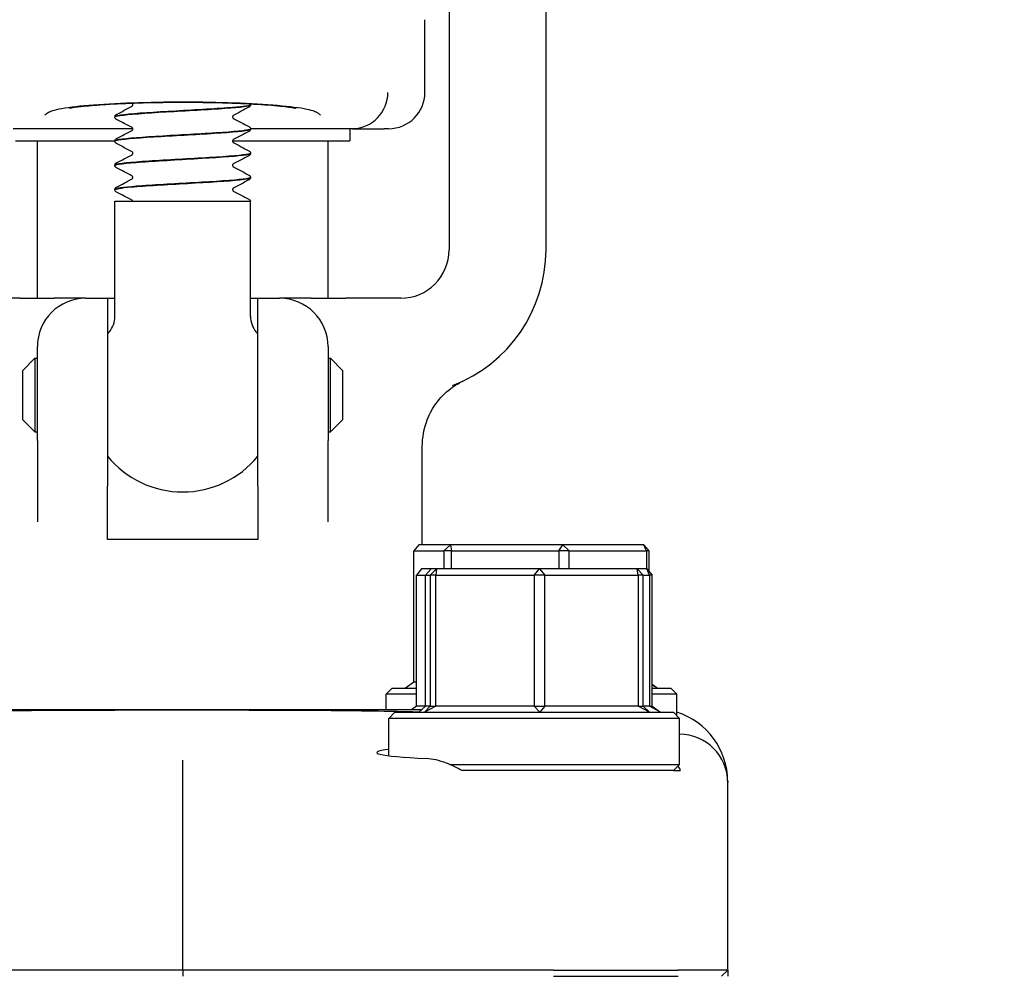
# Model space of a CAD drawing. Header units: inches. Extents: x 24 to 1128, y -74 to 748.
# Tile 423 of 557: x 935.6 to 938.14, y 276.49 to 278.96. Entities that reach past the tile are written whole.
import ezdxf

# ---------------------------------------------------------------- set-up
doc = ezdxf.new("R2010")
doc.units = ezdxf.units.IN
doc.header["$LTSCALE"] = 32
doc.header["$MEASUREMENT"] = 0
doc.layers.add('Visible (ANSI)', color=7, linetype='Continuous', lineweight=30)

msp = doc.modelspace()

# ---------------------------------------------------------------- linework, layer by layer
at = {"layer": 'Visible (ANSI)'}
for p, q in [((936.70854, 279.49266), (936.70854, 278.36766)), ((936.95854, 278.36766), (936.95854, 279.49266)), ((936.64604, 278.77391), (936.64604, 278.96141)), ((936.19604, 278.74158), (936.19604, 278.7422)), ((935.84604, 278.71029), (935.84604, 278.71092)), ((935.8923, 278.68016), (935.58391, 278.68016)), ((936.45816, 278.68016), (936.19599, 278.68016)), ((936.19604, 278.67901), (936.19604, 278.67963)), ((936.45229, 278.68016), (936.45229, 278.64891)), ((936.45816, 278.68016), (936.54087, 278.68016)), ((936.55229, 278.68016), (936.54087, 278.68016)), ((935.58979, 278.64891), (935.84609, 278.64891)), ((935.64604, 278.24266), (935.64604, 278.64891)), ((935.84604, 278.64773), (935.84604, 278.64835)), ((936.14978, 278.64891), (936.45229, 278.64891)), ((936.39604, 278.24266), (936.39604, 278.64891)), ((936.19604, 278.61645), (936.19604, 278.61707)), ((935.84604, 278.58517), (935.84604, 278.58579)), ((936.19604, 278.55389), (936.19604, 278.55451)), ((935.84604, 278.52261), (935.84604, 278.52323)), ((935.84604, 278.49266), (936.19604, 278.49266)), ((935.84604, 278.19576), (935.84604, 278.49266)), ((936.19604, 278.19576), (936.19604, 278.49266)), ((935.60045, 278.24266), (935.45854, 278.24266)), ((935.60045, 278.24266), (935.68939, 278.24266)), ((935.77104, 278.24266), (935.68939, 278.24266)), ((935.77104, 278.24266), (935.82729, 278.24266)), ((935.82729, 278.24266), (935.84604, 278.24266)), ((935.82729, 278.24266), (935.82729, 277.75774)), ((936.19604, 278.24266), (936.21479, 278.24266)), ((936.21479, 278.24266), (936.27104, 278.24266)), ((936.21479, 277.75774), (936.21479, 278.24266)), ((936.35269, 278.24266), (936.27104, 278.24266)), ((936.35269, 278.24266), (936.44162, 278.24266)), ((936.58354, 278.24266), (936.44162, 278.24266)), ((935.64604, 277.8752), (935.64604, 278.11766)), ((936.39604, 278.11766), (936.39604, 277.8752)), ((935.60854, 278.05641), (935.63979, 278.08766)), ((935.63979, 278.08766), (935.63979, 277.89766)), ((935.63979, 278.08766), (935.64604, 278.08766)), ((936.39604, 278.08766), (936.40229, 278.08766)), ((936.43354, 278.05641), (936.40229, 278.08766)), ((936.40229, 277.89766), (936.40229, 278.08766)), ((935.60854, 277.92891), (935.60854, 278.05641)), ((936.43354, 278.05641), (936.43354, 277.92891)), ((935.60854, 277.92891), (935.63979, 277.89766)), ((936.43354, 277.92891), (936.40229, 277.89766)), ((935.63979, 277.89766), (935.64604, 277.89766)), ((935.64604, 277.8752), (935.64604, 277.66555)), ((936.39604, 277.89766), (936.40229, 277.89766)), ((936.39604, 277.66555), (936.39604, 277.8752)), ((936.63854, 277.86012), (936.63854, 277.60641)), ((935.82729, 277.6196), (935.82729, 277.75774)), ((936.21479, 277.75774), (936.21479, 277.6196)), ((936.21479, 277.6196), (935.82729, 277.6196)), ((936.6308, 277.60641), (936.61755, 277.59079)), ((936.7119, 277.60641), (936.6308, 277.60641)), ((936.69507, 277.59079), (936.7119, 277.60641)), ((936.7119, 277.60641), (936.71444, 277.59079)), ((937.00213, 277.60641), (936.7119, 277.60641)), ((936.99188, 277.59079), (937.00213, 277.60641)), ((937.00213, 277.60641), (937.01793, 277.59079)), ((937.21127, 277.60641), (937.00213, 277.60641)), ((937.21784, 277.59079), (937.21127, 277.60641)), ((937.21127, 277.60641), (937.22452, 277.59079)), ((936.61755, 277.25204), (936.61755, 277.59079)), ((936.61755, 277.59079), (936.69507, 277.59079)), ((936.71444, 277.59079), (936.69507, 277.59079)), ((936.69507, 277.59079), (936.69507, 277.54391)), ((936.71444, 277.54391), (936.71444, 277.59079)), ((936.71444, 277.59079), (936.99188, 277.59079)), ((937.01793, 277.59079), (936.99188, 277.59079)), ((936.99188, 277.59079), (936.99188, 277.54391)), ((937.01793, 277.54391), (937.01793, 277.59079)), ((937.01793, 277.59079), (937.21784, 277.59079)), ((937.22452, 277.59079), (937.21784, 277.59079)), ((937.21784, 277.59079), (937.21784, 277.54391)), ((937.22452, 277.53725), (937.22452, 277.59079)), ((936.63753, 277.54391), (936.62434, 277.52829)), ((936.66254, 277.54391), (936.63753, 277.54391)), ((936.66254, 277.54391), (936.64722, 277.52829)), ((936.65974, 277.52829), (936.67564, 277.54391)), ((936.67564, 277.54391), (936.66254, 277.54391)), ((936.67564, 277.54391), (936.67429, 277.52829)), ((936.94132, 277.54391), (936.67564, 277.54391)), ((936.92825, 277.52829), (936.94132, 277.54391)), ((936.94132, 277.54391), (936.95528, 277.52829)), ((937.19389, 277.54391), (936.94132, 277.54391)), ((937.19672, 277.52829), (937.19389, 277.54391)), ((937.19389, 277.54391), (937.20921, 277.52829)), ((937.2189, 277.54391), (937.19389, 277.54391)), ((937.22557, 277.52829), (937.2189, 277.54391)), ((937.2189, 277.54391), (937.23209, 277.52829)), ((936.62434, 277.18954), (936.62434, 277.52829)), ((936.62434, 277.52829), (936.64722, 277.52829)), ((936.64722, 277.18954), (936.64722, 277.52829)), ((936.64722, 277.52829), (936.65974, 277.52829)), ((936.67429, 277.52829), (936.65974, 277.52829)), ((936.65974, 277.52829), (936.65974, 277.18954)), ((936.67429, 277.18954), (936.67429, 277.52829)), ((936.67429, 277.52829), (936.92825, 277.52829)), ((936.95528, 277.52829), (936.92825, 277.52829)), ((936.92825, 277.52829), (936.92825, 277.18954)), ((936.95528, 277.18954), (936.95528, 277.52829)), ((936.95528, 277.52829), (937.19672, 277.52829)), ((937.20921, 277.52829), (937.19672, 277.52829)), ((937.19672, 277.52829), (937.19672, 277.18954)), ((937.20921, 277.18954), (937.20921, 277.52829)), ((937.20921, 277.52829), (937.22557, 277.52829)), ((937.23209, 277.52829), (937.22557, 277.52829)), ((937.22557, 277.52829), (937.22557, 277.18954)), ((937.23209, 277.18954), (937.23209, 277.52829)), ((936.61755, 277.25204), (936.59584, 277.23641)), ((936.62434, 277.25204), (936.61755, 277.25204)), ((937.23209, 277.24659), (937.24624, 277.23641)), ((937.24624, 277.23641), (937.23209, 277.2442)), ((936.56166, 277.23641), (936.54604, 277.22079)), ((936.62434, 277.22079), (936.54604, 277.22079)), ((936.54604, 277.18016), (936.54604, 277.22079)), ((936.56166, 277.23641), (936.62434, 277.23641)), ((937.23209, 277.23641), (937.28041, 277.23641)), ((937.29604, 277.22079), (937.23209, 277.22079)), ((937.28041, 277.23641), (937.29604, 277.22079)), ((937.29604, 277.16547), (937.29604, 277.22079)), ((936.62434, 277.18954), (936.61124, 277.18016)), ((936.64722, 277.18954), (936.62434, 277.18954)), ((936.64722, 277.18954), (936.63053, 277.17391)), ((936.64521, 277.17391), (936.65974, 277.18954)), ((936.67429, 277.18954), (936.64521, 277.17391)), ((936.65974, 277.18954), (936.64722, 277.18954)), ((936.65974, 277.18954), (936.67429, 277.18954)), ((936.92825, 277.18954), (936.67429, 277.18954)), ((936.9429, 277.17391), (936.92825, 277.18954)), ((936.92825, 277.18954), (936.95528, 277.18954)), ((936.95528, 277.18954), (936.9429, 277.17391)), ((937.19672, 277.18954), (936.95528, 277.18954)), ((937.2259, 277.17391), (937.19672, 277.18954)), ((937.19672, 277.18954), (937.20921, 277.18954)), ((937.20921, 277.18954), (937.2259, 277.17391)), ((937.22557, 277.18954), (937.20921, 277.18954)), ((937.25393, 277.17391), (937.22557, 277.18954)), ((937.22557, 277.18954), (937.23209, 277.18954)), ((937.23209, 277.18954), (937.25393, 277.17391)), ((936.02094, 277.18016), (935.43084, 277.18016)), ((936.6372, 277.18016), (936.02094, 277.18016)), ((936.56884, 277.17391), (936.55322, 277.15829)), ((936.56884, 277.17391), (937.28759, 277.17391)), ((937.28759, 277.17391), (937.30322, 277.15829)), ((937.30322, 277.15829), (936.55322, 277.15829)), ((936.55322, 277.06193), (936.55322, 277.15829)), ((937.30322, 277.03954), (937.30322, 277.15829)), ((936.02104, 276.92529), (936.02104, 277.05023)), ((936.7095, 277.03954), (937.30322, 277.03954)), ((937.28759, 277.02391), (937.30322, 277.03954)), ((937.28759, 277.02391), (936.83992, 277.02391)), ((937.28759, 277.02391), (937.30499, 277.02391)), ((937.42729, 276.99606), (937.42729, 276.99336)), ((937.42729, 276.50829), (937.42729, 276.99336)), ((936.02104, 276.50829), (936.02104, 276.92529)), ((936.02104, 276.50829), (935.06438, 276.50829)), ((936.9777, 276.50829), (936.02104, 276.50829)), ((936.02104, 276.50829), (936.02104, 276.49266)), ((936.9777, 276.50829), (937.29994, 276.50829)), ((937.42729, 276.50829), (937.29994, 276.50829)), ((937.41153, 276.49266), (937.42729, 276.50829)), ((937.42729, 276.50829), (937.42729, 276.49266)), ((936.9777, 276.49266), (937.29994, 276.49266))]:
    msp.add_line(p, q, dxfattribs=at)
for centre, radius, start, end in [((947.02104, 284.61766), 19, 184.339024, 244.770171), ((947.02104, 284.61766), 18.75, 184.396991, 246.443536), ((936.55229, 278.77391), 0.09375, 270, 0), ((936.58354, 278.36766), 0.125, 270, 0), ((936.58354, 278.36766), 0.375, 290.89571, 0), ((935.77104, 278.11766), 0.125, 90, 180), ((936.27104, 278.11766), 0.125, 0, 90), ((935.78354, 278.19576), 0.0625, 319.4642, 0), ((936.25854, 278.19576), 0.0625, 180, 220.5358), ((936.02104, 277.99266), 0.25, 139.4642, 140.80503), ((936.02104, 277.99266), 0.25, 39.19497, 40.5358), ((936.02104, 277.99266), 0.25, 219.19497, 320.80503)]:
    msp.add_arc(centre, radius, start, end, dxfattribs=at)
for centre, major_axis, ratio, start_param, end_param in [((936.45903, 278.77391), (0.01834, 0.09202), 0.976791, 3.3518573, 4.9046798), ((936.23234, 278.77391), (0.24503, -0.08795), 0.1325254, 5.9294735, 5.9474474), ((937.23813, 276.99499), (-0.18003, -0.0586), 0.9903423, 2.829736, 4.0894164), ((937.30119, 276.99249), (0.1175, 0.04626), 0.9899206, 5.9115734, 7.4662658), ((936.92822, 277.07012), (0.40625, 0), 0.0524078, 2.7468015, 3.9572242)]:
    msp.add_ellipse(centre, major_axis=major_axis, ratio=ratio, start_param=start_param, end_param=end_param, dxfattribs=at)
for points, knots in [([(937.64101, 280.59617), (937.6646, 280.55977), (937.68845, 280.52361), (937.71254, 280.4877), (937.76843, 280.40439), (937.8259, 280.32201), (937.88488, 280.24064), (937.89443, 280.22746), (937.90402, 280.21431), (937.91366, 280.20118), (937.97421, 280.11865), (938.03632, 280.03716), (938.09988, 279.9568), (938.11024, 279.94371), (938.12063, 279.93065), (938.13106, 279.91762), (938.2425, 279.7784), (938.35829, 279.64263), (938.47789, 279.51063), (938.5074, 279.47806), (938.53714, 279.44572), (938.56711, 279.4136), (938.57911, 279.40075), (938.59114, 279.38793), (938.60321, 279.37515), (938.67379, 279.3004), (938.74557, 279.22694), (938.81843, 279.15483), (938.83106, 279.14233), (938.84372, 279.12987), (938.85642, 279.11744), (938.9476, 279.02823), (939.04042, 278.94112), (939.13464, 278.85617), (939.18152, 278.81391), (939.22886, 278.77208), (939.27666, 278.73068), (939.30236, 278.70842), (939.32819, 278.68628), (939.35415, 278.66428), (939.36729, 278.65314), (939.38045, 278.64204), (939.39365, 278.63097), (939.47389, 278.56369), (939.55524, 278.49768), (939.63763, 278.43297), (939.65098, 278.42249), (939.66435, 278.41205), (939.67775, 278.40164), (939.85847, 278.2612), (940.04407, 278.12703), (940.23353, 277.99936), (940.2472, 277.99015), (940.26089, 277.98098), (940.2746, 277.97183), (940.36394, 277.91225), (940.45412, 277.85411), (940.54504, 277.79743), (940.55868, 277.78892), (940.57234, 277.78045), (940.58601, 277.77201), (940.68246, 277.71249), (940.77971, 277.6546), (940.87762, 277.59837), (940.97392, 277.54306), (941.07118, 277.48917), (941.1693, 277.43673), (941.18237, 277.42974), (941.19546, 277.42278), (941.20857, 277.41584), (941.28142, 277.37728), (941.35475, 277.33951), (941.4285, 277.30254), (941.44569, 277.29392), (941.46291, 277.28535), (941.48015, 277.27682), (941.49293, 277.27049), (941.50573, 277.26419), (941.51853, 277.25792), (941.71628, 277.161), (941.91698, 277.06983), (942.11984, 276.98452), (942.13188, 276.97945), (942.14393, 276.97441), (942.15599, 276.96939), (942.25285, 276.92903), (942.3502, 276.89001), (942.44794, 276.85233), (942.45941, 276.84791), (942.47088, 276.84351), (942.48235, 276.83912), (942.59699, 276.79533), (942.71218, 276.75337), (942.8278, 276.71323), (942.92433, 276.67972), (943.02133, 276.64742), (943.11877, 276.61633), (943.12858, 276.6132), (943.1384, 276.61008), (943.14823, 276.60698), (943.19891, 276.59095), (943.2497, 276.57525), (943.3006, 276.55988), (943.35386, 276.54379), (943.40725, 276.52806), (943.46075, 276.51269), (943.46973, 276.51011), (943.47871, 276.50754), (943.4877, 276.50498), (943.70875, 276.44202), (943.93167, 276.38519), (944.15591, 276.3345), (944.16331, 276.33282), (944.17071, 276.33116), (944.17811, 276.3295), (944.28789, 276.30489), (944.39799, 276.28174), (944.50834, 276.26006), (944.51496, 276.25876), (944.52159, 276.25746), (944.52822, 276.25617), (944.65177, 276.2321), (944.77563, 276.20987), (944.8997, 276.18947), (945.00091, 276.17283), (945.10232, 276.15739), (945.20391, 276.14316), (945.20895, 276.14246), (945.21399, 276.14175), (945.21903, 276.14105), (945.32788, 276.12594), (945.43692, 276.11221), (945.54612, 276.09986), (945.55031, 276.09938), (945.5545, 276.09891), (945.55869, 276.09844), (945.78346, 276.07324), (946.00888, 276.0539), (946.23452, 276.04039), (946.23683, 276.04025), (946.23913, 276.04011), (946.24144, 276.03998), (946.35424, 276.03328), (946.4671, 276.02804), (946.58005, 276.02426), (946.58133, 276.02421), (946.5826, 276.02417), (946.58388, 276.02413), (946.732, 276.01921), (946.88023, 276.01679), (947.02846, 276.01688), (947.10893, 276.01692), (947.18942, 276.0177), (947.26989, 276.01922), (947.27061, 276.01924), (947.27133, 276.01925), (947.27205, 276.01926), (947.38564, 276.02143), (947.4992, 276.02506), (947.61271, 276.03017), (947.61443, 276.03025), (947.61614, 276.03033), (947.61785, 276.0304), (947.84442, 276.04069), (948.07074, 276.05683), (948.29646, 276.07885), (948.3001, 276.0792), (948.30373, 276.07956), (948.30737, 276.07992), (948.41735, 276.09074), (948.52718, 276.10296), (948.63682, 276.11657), (948.64135, 276.11713), (948.64588, 276.11769), (948.65041, 276.11826), (948.81932, 276.13941), (948.98778, 276.16388), (949.15564, 276.19166), (949.2079, 276.20031), (949.26011, 276.20928), (949.31228, 276.21858), (949.31852, 276.21969), (949.32476, 276.22081), (949.331, 276.22193), (949.43643, 276.24088), (949.54166, 276.26116), (949.64665, 276.28277), (949.65373, 276.28423), (949.66081, 276.2857), (949.66789, 276.28717), (949.88226, 276.33168), (950.09562, 276.38176), (950.30762, 276.43744), (950.31626, 276.43971), (950.32491, 276.442), (950.33355, 276.44429), (950.43391, 276.47088), (950.53395, 276.49873), (950.6336, 276.52784), (950.64296, 276.53057), (950.65232, 276.53331), (950.66167, 276.53607), (950.68815, 276.54387), (950.71461, 276.55176), (950.74104, 276.55974), (950.90419, 276.60901), (951.06626, 276.66165), (951.227, 276.71766), (951.24283, 276.72317), (951.25866, 276.72872), (951.27447, 276.73431), (951.28526, 276.73812), (951.29605, 276.74194), (951.30684, 276.74579), (951.40124, 276.77943), (951.49533, 276.81428), (951.58903, 276.85036), (951.60044, 276.85475), (951.61184, 276.85916), (951.62323, 276.86359), (951.81921, 276.93974), (952.01345, 277.02124), (952.20536, 277.10805), (952.21759, 277.11358), (952.22981, 277.11913), (952.24203, 277.12471), (952.33059, 277.16514), (952.41864, 277.20671), (952.50612, 277.2494), (952.51869, 277.25553), (952.53124, 277.26168), (952.54378, 277.26786), (952.56709, 277.27934), (952.59036, 277.2909), (952.61358, 277.30254), (952.77908, 277.3855), (952.94244, 277.47251), (953.10328, 277.56349), (953.11662, 277.57105), (953.12995, 277.57862), (953.14327, 277.58623), (953.15373, 277.59221), (953.16418, 277.5982), (953.17462, 277.60421), (953.2497, 277.64744), (953.32441, 277.69166), (953.39868, 277.73685), (953.4124, 277.74519), (953.4261, 277.75357), (953.43978, 277.76198), (953.61957, 277.8725), (953.79664, 277.98872), (953.97007, 278.11044), (953.98377, 278.12006), (953.99746, 278.12971), (954.01112, 278.1394), (954.0898, 278.1952), (954.16771, 278.25214), (954.24477, 278.31017), (954.25828, 278.32035), (954.27176, 278.33056), (954.28522, 278.3408), (954.4495, 278.46584), (954.60982, 278.59592), (954.76542, 278.73069), (954.7667, 278.7318), (954.76799, 278.73291), (954.76927, 278.73402), (954.78237, 278.74538), (954.79543, 278.75677), (954.80847, 278.76819), (954.84446, 278.79975), (954.88019, 278.83155), (954.91566, 278.8636), (954.94999, 278.89462), (954.98413, 278.92593), (955.01808, 278.95753), (955.03105, 278.9696), (955.04399, 278.98171), (955.05689, 278.99387), (955.20517, 279.13347), (955.34957, 279.27857), (955.48919, 279.42888), (955.50133, 279.44195), (955.51344, 279.45507), (955.52552, 279.46822), (955.53816, 279.482), (955.55077, 279.49582), (955.56333, 279.50968), (955.61301, 279.5645), (955.66206, 279.61999), (955.71042, 279.67613), (955.72198, 279.68955), (955.73351, 279.70301), (955.74499, 279.71651), (955.88147, 279.87687), (956.0125, 280.0426), (956.13686, 280.21271), (956.14666, 280.22611), (956.15641, 280.23953), (956.16612, 280.25298), (956.22411, 280.33329), (956.28056, 280.41448), (956.3354, 280.49645), (956.33654, 280.49815), (956.33767, 280.49984), (956.3388, 280.50154), (956.34771, 280.51487), (956.35657, 280.52823), (956.3654, 280.54162), (956.48499, 280.72295), (956.59805, 280.91013), (956.70342, 281.10232), (956.7103, 281.11485), (956.71714, 281.12741), (956.72395, 281.14), (956.77277, 281.2302), (956.81989, 281.32149), (956.86522, 281.41377), (956.87097, 281.42547), (956.87669, 281.4372), (956.88238, 281.44894), (956.97817, 281.64647), (957.06569, 281.84845), (957.14411, 282.05384), (957.14795, 282.06389), (957.15176, 282.07395), (957.15556, 282.08401), (957.19253, 282.18212), (957.22744, 282.28099), (957.2602, 282.3805), (957.26334, 282.39005), (957.26646, 282.3996), (957.26957, 282.40915), (957.27516, 282.42638), (957.2807, 282.44364), (957.28616, 282.46091), (957.29946, 282.5029), (957.31239, 282.54506), (957.32495, 282.58739), (957.37025, 282.73999), (957.4108, 282.89494), (957.44606, 283.05074), (957.44765, 283.05775), (957.44922, 283.06476), (957.45079, 283.07177), (957.45884, 283.10784), (957.46661, 283.14398), (957.4741, 283.18016)], [0.03350674, 0.03350674, 0.03350674, 0.03350674, 0.03564292, 0.03564292, 0.03564292, 0.04059787, 0.04059787, 0.04059787, 0.04140037, 0.04140037, 0.04140037, 0.04644658, 0.04644658, 0.04644658, 0.04726876, 0.04726876, 0.04726876, 0.05605107, 0.05605107, 0.05605107, 0.05821828, 0.05821828, 0.05821828, 0.059086, 0.059086, 0.059086, 0.06416058, 0.06416058, 0.06416058, 0.06504037, 0.06504037, 0.06504037, 0.07135886, 0.07135886, 0.07135886, 0.07450229, 0.07450229, 0.07450229, 0.07619289, 0.07619289, 0.07619289, 0.07704876, 0.07704876, 0.07704876, 0.08225092, 0.08225092, 0.08225092, 0.08309349, 0.08309349, 0.08309349, 0.09445857, 0.09445857, 0.09445857, 0.09527839, 0.09527839, 0.09527839, 0.10062194, 0.10062194, 0.10062194, 0.10142379, 0.10142379, 0.10142379, 0.10707894, 0.10707894, 0.10707894, 0.11264089, 0.11264089, 0.11264089, 0.11338189, 0.11338189, 0.11338189, 0.11750204, 0.11750204, 0.11750204, 0.1184626, 0.1184626, 0.1184626, 0.11917474, 0.11917474, 0.11917474, 0.13017128, 0.13017128, 0.13017128, 0.13082405, 0.13082405, 0.13082405, 0.1360682, 0.1360682, 0.1360682, 0.13668335, 0.13668335, 0.13668335, 0.14282815, 0.14282815, 0.14282815, 0.1479581, 0.1479581, 0.1479581, 0.14847491, 0.14847491, 0.14847491, 0.15114079, 0.15114079, 0.15114079, 0.1539306, 0.1539306, 0.1539306, 0.15439904, 0.15439904, 0.15439904, 0.16591892, 0.16591892, 0.16591892, 0.16629894, 0.16629894, 0.16629894, 0.1719367, 0.1719367, 0.1719367, 0.17227513, 0.17227513, 0.17227513, 0.17858569, 0.17858569, 0.17858569, 0.1837328, 0.1837328, 0.1837328, 0.18398819, 0.18398819, 0.18398819, 0.18950205, 0.18950205, 0.18950205, 0.18971353, 0.18971353, 0.18971353, 0.20106252, 0.20106252, 0.20106252, 0.20117839, 0.20117839, 0.20117839, 0.20685176, 0.20685176, 0.20685176, 0.20691593, 0.20691593, 0.20691593, 0.21435612, 0.21435612, 0.21435612, 0.21839559, 0.21839559, 0.21839559, 0.21843173, 0.21843173, 0.21843173, 0.22413326, 0.22413326, 0.22413326, 0.22421939, 0.22421939, 0.22421939, 0.23560043, 0.23560043, 0.23560043, 0.23578385, 0.23578385, 0.23578385, 0.2413296, 0.2413296, 0.2413296, 0.2415588, 0.2415588, 0.2415588, 0.25010325, 0.25010325, 0.25010325, 0.25276307, 0.25276307, 0.25276307, 0.25308125, 0.25308125, 0.25308125, 0.25845735, 0.25845735, 0.25845735, 0.25881993, 0.25881993, 0.25881993, 0.26980072, 0.26980072, 0.26980072, 0.27024854, 0.27024854, 0.27024854, 0.2754498, 0.2754498, 0.2754498, 0.27593824, 0.27593824, 0.27593824, 0.27732147, 0.27732147, 0.27732147, 0.2858608, 0.2858608, 0.2858608, 0.28670189, 0.28670189, 0.28670189, 0.28727583, 0.28727583, 0.28727583, 0.29230046, 0.29230046, 0.29230046, 0.29291216, 0.29291216, 0.29291216, 0.30343197, 0.30343197, 0.30343197, 0.30410255, 0.30410255, 0.30410255, 0.30896479, 0.30896479, 0.30896479, 0.3096632, 0.3096632, 0.3096632, 0.31096103, 0.31096103, 0.31096103, 0.32020949, 0.32020949, 0.32020949, 0.32097697, 0.32097697, 0.32097697, 0.32158019, 0.32158019, 0.32158019, 0.32591781, 0.32591781, 0.32591781, 0.32671868, 0.32671868, 0.32671868, 0.337242, 0.337242, 0.337242, 0.33807359, 0.33807359, 0.33807359, 0.34286378, 0.34286378, 0.34286378, 0.34370347, 0.34370347, 0.34370347, 0.35395551, 0.35395551, 0.35395551, 0.35403999, 0.35403999, 0.35403999, 0.35490357, 0.35490357, 0.35490357, 0.35728849, 0.35728849, 0.35728849, 0.35959697, 0.35959697, 0.35959697, 0.36047869, 0.36047869, 0.36047869, 0.37060705, 0.37060705, 0.37060705, 0.37148821, 0.37148821, 0.37148821, 0.372411, 0.372411, 0.372411, 0.37606035, 0.37606035, 0.37606035, 0.37693288, 0.37693288, 0.37693288, 0.38730039, 0.38730039, 0.38730039, 0.38811707, 0.38811707, 0.38811707, 0.39299388, 0.39299388, 0.39299388, 0.39309479, 0.39309479, 0.39309479, 0.39388719, 0.39388719, 0.39388719, 0.40461669, 0.40461669, 0.40461669, 0.4053167, 0.4053167, 0.4053167, 0.4103358, 0.4103358, 0.4103358, 0.41097263, 0.41097263, 0.41097263, 0.42168823, 0.42168823, 0.42168823, 0.42221248, 0.42221248, 0.42221248, 0.42732275, 0.42732275, 0.42732275, 0.42781281, 0.42781281, 0.42781281, 0.42869678, 0.42869678, 0.42869678, 0.43084585, 0.43084585, 0.43084585, 0.43859374, 0.43859374, 0.43859374, 0.43894214, 0.43894214, 0.43894214, 0.44073514, 0.44073514, 0.44073514, 0.44073514]), ([(936.36121, 278.72443), (936.35197, 278.72829), (936.3342, 278.73194), (936.28361, 278.73846), (936.25127, 278.74125), (936.17614, 278.74561), (936.13406, 278.74712), (936.04562, 278.74867), (936.0001, 278.7487), (935.91153, 278.74722), (935.86933, 278.74575), (935.79376, 278.74147), (935.76112, 278.73872), (935.70895, 278.73216), (935.69039, 278.7284), (935.68087, 278.72443)], [0, 0, 0, 0, 0.344205, 0.344205, 0.6883035, 0.6883035, 1.0322227, 1.0322227, 1.3758839, 1.3758839, 1.7193458, 1.7193458, 2.0628667, 2.0628667, 2.4173808, 2.4173808, 2.4173808, 2.4173808]), ([(935.72861, 278.73306), (935.72861, 278.73306), (935.72876, 278.7331), (935.73015, 278.73339), (935.73332, 278.73401), (935.74462, 278.73576), (935.75444, 278.73703), (935.78204, 278.73989), (935.80127, 278.74147), (935.84838, 278.74443), (935.87694, 278.74574), (935.9391, 278.74765), (935.97361, 278.74823), (936.04287, 278.74846), (936.07791, 278.74811), (936.14462, 278.74652), (936.17584, 278.7453), (936.23087, 278.74223), (936.25456, 278.74041), (936.28969, 278.73686), (936.30261, 278.73505), (936.31128, 278.73352), (936.31272, 278.73323), (936.31339, 278.73308), (936.31346, 278.73306), (936.31347, 278.73306)], [-3.9197905, -3.9197905, -3.9197905, -3.9197905, -3.8923457, -3.8923457, -3.779618, -3.779618, -3.6122028, -3.6122028, -3.3893232, -3.3893232, -3.1324583, -3.1324583, -2.8590136, -2.8590136, -2.5819763, -2.5819763, -2.308624, -2.308624, -2.0477624, -2.0477624, -1.8214592, -1.8214592, -1.7487926, -1.7487926, -1.7289388, -1.7289388, -1.7289388, -1.7289388]), ([(935.84636, 278.71027), (935.84624, 278.7116), (935.8507, 278.71294), (935.85983, 278.71427), (935.88081, 278.71734), (935.92601, 278.72041), (935.97831, 278.72348), (936.03059, 278.72655), (936.08875, 278.72961), (936.13076, 278.73268), (936.17134, 278.73565), (936.19594, 278.73861), (936.19603, 278.74158)], [-84.8257107, -84.8257107, -84.8257107, -84.8257107, -84.4233738, -84.4233738, -84.4233738, -83.4988671, -83.4988671, -83.4988671, -82.5745653, -82.5745653, -82.5745653, -81.681409, -81.681409, -81.681409, -81.681409]), ([(936.19591, 278.74222), (936.19576, 278.73974), (936.17928, 278.73727), (936.14976, 278.73479), (936.11304, 278.7317), (936.057, 278.72862), (936.00308, 278.72553), (935.94922, 278.72245), (935.89874, 278.71937), (935.87091, 278.71629), (935.85473, 278.7145), (935.84643, 278.71271), (935.84635, 278.71092)], [75.3955147, 75.3955147, 75.3955147, 75.3955147, 76.1425075, 76.1425075, 76.1425075, 77.0718173, 77.0718173, 77.0718173, 78.0001054, 78.0001054, 78.0001054, 78.5398163, 78.5398163, 78.5398163, 78.5398163]), ([(935.89237, 278.74189), (935.89237, 278.74309), (935.89187, 278.74421), (935.89108, 278.74529), (935.89079, 278.7455), (935.89059, 278.74566), (935.89055, 278.74567), (935.89055, 278.74567)], [0, 0, 0, 0, 0.02017106, 0.02017106, 0.036592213, 0.036592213, 0.045399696, 0.045399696, 0.045399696, 0.045399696]), ([(935.89056, 278.7381), (935.89059, 278.73812), (935.89077, 278.73822), (935.89132, 278.7388), (935.89163, 278.73918), (935.89217, 278.74032), (935.89237, 278.7411), (935.89237, 278.74189)], [0.006616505, 0.006616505, 0.006616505, 0.006616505, 0.024017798, 0.024017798, 0.03673453, 0.03673453, 0.049915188, 0.049915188, 0.049915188, 0.049915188]), ([(936.19604, 278.74155), (936.19598, 278.74027), (936.1955, 278.73907), (936.1944, 278.73741), (936.1938, 278.73687), (936.19276, 278.73607), (936.19229, 278.73578), (936.19183, 278.73554)], [0, 0, 0, 0, 0.017960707, 0.017960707, 0.035135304, 0.035135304, 0.051182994, 0.051182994, 0.051182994, 0.051182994]), ([(935.68087, 278.72443), (935.68037, 278.72422), (935.67988, 278.72401), (935.67733, 278.72289), (935.67547, 278.72196), (935.67103, 278.71947), (935.66881, 278.71789), (935.6666, 278.71587), (935.66613, 278.7154), (935.66566, 278.71488), (935.66561, 278.71483), (935.66556, 278.71477)], [0.05166308, 0.05166308, 0.05166308, 0.05166308, 0.07036558, 0.07036558, 0.15060424, 0.15060424, 0.28322209, 0.28322209, 0.32342002, 0.32342002, 0.3282584, 0.3282584, 0.3282584, 0.3282584]), ([(935.84604, 278.71094), (935.8461, 278.71222), (935.84658, 278.71342), (935.84768, 278.71508), (935.84827, 278.71562), (935.84931, 278.71643), (935.84979, 278.71671), (935.85025, 278.71695)], [0, 0, 0, 0, 0.017960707, 0.017960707, 0.035135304, 0.035135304, 0.051182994, 0.051182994, 0.051182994, 0.051182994]), ([(936.1515, 278.71438), (936.15144, 278.71434), (936.15126, 278.71423), (936.15075, 278.71369), (936.15044, 278.71331), (936.14991, 278.71217), (936.1497, 278.71139), (936.1497, 278.71061)], [0.008751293, 0.008751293, 0.008751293, 0.008751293, 0.024017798, 0.024017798, 0.03673453, 0.03673453, 0.049915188, 0.049915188, 0.049915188, 0.049915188]), ([(936.37652, 278.71477), (936.37647, 278.71483), (936.37642, 278.71488), (936.37596, 278.71539), (936.3755, 278.71585), (936.37329, 278.71787), (936.37106, 278.71947), (936.3666, 278.72197), (936.36474, 278.72289), (936.3622, 278.72401), (936.36171, 278.72422), (936.36121, 278.72443)], [-0.00483264, -0.00483264, -0.00483264, -0.00483264, 0, 0, 0.03929975, 0.03929975, 0.17286172, 0.17286172, 0.25278744, 0.25278744, 0.27153158, 0.27153158, 0.27153158, 0.27153158]), ([(935.85025, 278.70426), (935.84953, 278.70464), (935.84877, 278.70509), (935.84753, 278.70638), (935.84709, 278.70694), (935.84636, 278.70839), (935.84608, 278.70932), (935.84604, 278.71027)], [0, 0, 0, 0, 0.024898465, 0.024898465, 0.037820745, 0.037820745, 0.051208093, 0.051208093, 0.051208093, 0.051208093]), ([(936.1497, 278.71061), (936.1497, 278.7094), (936.1502, 278.70828), (936.151, 278.7072), (936.15128, 278.70699), (936.15149, 278.70684), (936.15152, 278.70682), (936.15152, 278.70682)], [0, 0, 0, 0, 0.02017106, 0.02017106, 0.036592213, 0.036592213, 0.045399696, 0.045399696, 0.045399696, 0.045399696]), ([(935.8462, 278.64771), (935.84609, 278.6484), (935.84724, 278.64909), (935.84971, 278.64978), (935.86073, 278.65285), (935.8977, 278.65592), (935.94658, 278.659), (935.99546, 278.66207), (936.05509, 278.66514), (936.10283, 278.66822), (936.15056, 278.67129), (936.18529, 278.67436), (936.19383, 278.67743), (936.1953, 278.67796), (936.19599, 278.67849), (936.19593, 278.67901)], [-91.108896, -91.108896, -91.108896, -91.108896, -90.9008742, -90.9008742, -90.9008742, -89.9748609, -89.9748609, -89.9748609, -89.0490707, -89.0490707, -89.0490707, -88.1235008, -88.1235008, -88.1235008, -87.9645943, -87.9645943, -87.9645943, -87.9645943]), ([(936.19603, 278.67966), (936.19604, 278.67958), (936.19603, 278.67949), (936.19599, 278.67941), (936.19478, 278.67634), (936.16708, 278.67328), (936.12336, 278.67021), (936.07968, 278.66715), (936.02103, 278.66408), (935.96956, 278.66102), (935.91814, 278.65796), (935.87509, 278.6549), (935.85664, 278.65184), (935.84965, 278.65068), (935.84625, 278.64951), (935.84632, 278.64835)], [81.6787, 81.6787, 81.6787, 81.6787, 81.7038978, 81.7038978, 81.7038978, 82.6277161, 82.6277161, 82.6277161, 83.5507651, 83.5507651, 83.5507651, 84.4730857, 84.4730857, 84.4730857, 84.8230016, 84.8230016, 84.8230016, 84.8230016]), ([(935.89237, 278.67932), (935.89237, 278.68053), (935.89187, 278.68165), (935.89108, 278.68273), (935.89079, 278.68294), (935.89059, 278.68309), (935.89055, 278.68311), (935.89055, 278.68311)], [0, 0, 0, 0, 0.02017106, 0.02017106, 0.036592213, 0.036592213, 0.045399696, 0.045399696, 0.045399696, 0.045399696]), ([(935.89056, 278.67554), (935.89059, 278.67556), (935.89077, 278.67566), (935.89132, 278.67624), (935.89163, 278.67662), (935.89217, 278.67776), (935.89237, 278.67854), (935.89237, 278.67932)], [0.006616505, 0.006616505, 0.006616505, 0.006616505, 0.024017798, 0.024017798, 0.03673453, 0.03673453, 0.049915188, 0.049915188, 0.049915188, 0.049915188]), ([(936.19183, 278.68567), (936.19254, 278.68529), (936.1933, 278.68484), (936.19455, 278.68355), (936.19499, 278.68299), (936.19572, 278.68153), (936.19599, 278.68061), (936.19604, 278.67966)], [0, 0, 0, 0, 0.024898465, 0.024898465, 0.037820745, 0.037820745, 0.051208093, 0.051208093, 0.051208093, 0.051208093]), ([(936.19604, 278.67899), (936.19598, 278.67771), (936.1955, 278.67651), (936.1944, 278.67485), (936.1938, 278.67431), (936.19276, 278.6735), (936.19229, 278.67322), (936.19183, 278.67298)], [0, 0, 0, 0, 0.017960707, 0.017960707, 0.035135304, 0.035135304, 0.051182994, 0.051182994, 0.051182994, 0.051182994]), ([(935.84604, 278.64838), (935.8461, 278.64966), (935.84658, 278.65086), (935.84768, 278.65252), (935.84827, 278.65306), (935.84931, 278.65386), (935.84979, 278.65414), (935.85025, 278.65439)], [0, 0, 0, 0, 0.017960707, 0.017960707, 0.035135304, 0.035135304, 0.051182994, 0.051182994, 0.051182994, 0.051182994]), ([(935.85025, 278.6417), (935.84953, 278.64207), (935.84877, 278.64253), (935.84753, 278.64381), (935.84709, 278.64438), (935.84636, 278.64583), (935.84608, 278.64675), (935.84604, 278.64771)], [0, 0, 0, 0, 0.024898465, 0.024898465, 0.037820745, 0.037820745, 0.051208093, 0.051208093, 0.051208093, 0.051208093]), ([(936.1515, 278.65182), (936.15144, 278.65178), (936.15126, 278.65167), (936.15075, 278.65113), (936.15044, 278.65075), (936.14991, 278.64961), (936.1497, 278.64883), (936.1497, 278.64804)], [0.008751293, 0.008751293, 0.008751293, 0.008751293, 0.024017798, 0.024017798, 0.03673453, 0.03673453, 0.049915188, 0.049915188, 0.049915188, 0.049915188]), ([(936.1497, 278.64804), (936.1497, 278.64684), (936.1502, 278.64572), (936.151, 278.64464), (936.15128, 278.64442), (936.15149, 278.64427), (936.15152, 278.64426), (936.15152, 278.64426)], [0, 0, 0, 0, 0.02017106, 0.02017106, 0.036592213, 0.036592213, 0.045399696, 0.045399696, 0.045399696, 0.045399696]), ([(935.84604, 278.58514), (935.84604, 278.58515), (935.84604, 278.58516), (935.84604, 278.58517), (935.84603, 278.58825), (935.87278, 278.59133), (935.91608, 278.59441), (935.95937, 278.59748), (936.01818, 278.60056), (936.07011, 278.60364), (936.12202, 278.60672), (936.16583, 278.60979), (936.18486, 278.61287), (936.19223, 278.61407), (936.19581, 278.61526), (936.19574, 278.61645)], [-97.3920813, -97.3920813, -97.3920813, -97.3920813, -97.3894346, -97.3894346, -97.3894346, -96.461786, -96.461786, -96.461786, -95.5343789, -95.5343789, -95.5343789, -94.6072107, -94.6072107, -94.6072107, -94.2477796, -94.2477796, -94.2477796, -94.2477796]), ([(936.19584, 278.6171), (936.19597, 278.6163), (936.19442, 278.6155), (936.19113, 278.61471), (936.17837, 278.61162), (936.13966, 278.60854), (936.0898, 278.60545), (936.04004, 278.60237), (935.98037, 278.5993), (935.93352, 278.59622), (935.88676, 278.59314), (935.85387, 278.59007), (935.84733, 278.587), (935.84647, 278.5866), (935.84607, 278.58619), (935.8461, 278.58579)], [87.9618853, 87.9618853, 87.9618853, 87.9618853, 88.2020629, 88.2020629, 88.2020629, 89.131595, 89.131595, 89.131595, 90.0591077, 90.0591077, 90.0591077, 90.9847722, 90.9847722, 90.9847722, 91.106187, 91.106187, 91.106187, 91.106187]), ([(935.89237, 278.61676), (935.89237, 278.61797), (935.89187, 278.61909), (935.89108, 278.62017), (935.89079, 278.62038), (935.89059, 278.62053), (935.89055, 278.62055), (935.89055, 278.62055)], [0, 0, 0, 0, 0.02017106, 0.02017106, 0.036592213, 0.036592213, 0.045399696, 0.045399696, 0.045399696, 0.045399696]), ([(935.89056, 278.61298), (935.89059, 278.613), (935.89077, 278.6131), (935.89132, 278.61367), (935.89163, 278.61406), (935.89217, 278.61519), (935.89237, 278.61597), (935.89237, 278.61676)], [0.006616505, 0.006616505, 0.006616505, 0.006616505, 0.024017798, 0.024017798, 0.03673453, 0.03673453, 0.049915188, 0.049915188, 0.049915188, 0.049915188]), ([(936.19183, 278.6231), (936.19254, 278.62273), (936.1933, 278.62228), (936.19455, 278.62099), (936.19499, 278.62043), (936.19572, 278.61897), (936.19599, 278.61805), (936.19604, 278.6171)], [0, 0, 0, 0, 0.024898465, 0.024898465, 0.037820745, 0.037820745, 0.051208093, 0.051208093, 0.051208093, 0.051208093]), ([(936.19604, 278.61642), (936.19598, 278.61515), (936.1955, 278.61395), (936.1944, 278.61229), (936.1938, 278.61174), (936.19276, 278.61094), (936.19229, 278.61066), (936.19183, 278.61042)], [0, 0, 0, 0, 0.017960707, 0.017960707, 0.035135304, 0.035135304, 0.051182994, 0.051182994, 0.051182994, 0.051182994]), ([(935.84604, 278.58582), (935.8461, 278.58709), (935.84658, 278.58829), (935.84768, 278.58995), (935.84827, 278.5905), (935.84931, 278.5913), (935.84979, 278.59158), (935.85025, 278.59182)], [0, 0, 0, 0, 0.017960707, 0.017960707, 0.035135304, 0.035135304, 0.051182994, 0.051182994, 0.051182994, 0.051182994]), ([(935.85025, 278.57914), (935.84953, 278.57951), (935.84877, 278.57996), (935.84753, 278.58125), (935.84709, 278.58181), (935.84636, 278.58327), (935.84608, 278.58419), (935.84604, 278.58514)], [0, 0, 0, 0, 0.024898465, 0.024898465, 0.037820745, 0.037820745, 0.051208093, 0.051208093, 0.051208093, 0.051208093]), ([(936.1515, 278.58925), (936.15144, 278.58922), (936.15126, 278.5891), (936.15075, 278.58857), (936.15044, 278.58818), (936.14991, 278.58705), (936.1497, 278.58627), (936.1497, 278.58548)], [0.008751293, 0.008751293, 0.008751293, 0.008751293, 0.024017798, 0.024017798, 0.03673453, 0.03673453, 0.049915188, 0.049915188, 0.049915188, 0.049915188]), ([(936.1497, 278.58548), (936.1497, 278.58427), (936.1502, 278.58315), (936.151, 278.58208), (936.15128, 278.58186), (936.15149, 278.58171), (936.15152, 278.58169), (936.15152, 278.58169)], [0, 0, 0, 0, 0.02017106, 0.02017106, 0.036592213, 0.036592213, 0.045399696, 0.045399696, 0.045399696, 0.045399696]), ([(936.19183, 278.56054), (936.19254, 278.56017), (936.1933, 278.55972), (936.19455, 278.55843), (936.19499, 278.55787), (936.19572, 278.55641), (936.19599, 278.55549), (936.19604, 278.55454)], [0, 0, 0, 0, 0.024898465, 0.024898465, 0.037820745, 0.037820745, 0.051208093, 0.051208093, 0.051208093, 0.051208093]), ([(936.1957, 278.55454), (936.19577, 278.55297), (936.18958, 278.5514), (936.17714, 278.54984), (936.15267, 278.54676), (936.10463, 278.54368), (936.05132, 278.5406), (935.99822, 278.53753), (935.94115, 278.53447), (935.90171, 278.5314), (935.8667, 278.52867), (935.84631, 278.52595), (935.84609, 278.52323)], [94.2450706, 94.2450706, 94.2450706, 94.2450706, 94.7168163, 94.7168163, 94.7168163, 95.6446581, 95.6446581, 95.6446581, 96.5689115, 96.5689115, 96.5689115, 97.3893723, 97.3893723, 97.3893723, 97.3893723]), ([(935.8462, 278.52258), (935.84635, 278.52495), (935.86131, 278.52732), (935.88855, 278.5297), (935.92397, 278.53278), (935.97928, 278.53586), (936.03334, 278.53895), (936.08739, 278.54203), (936.13892, 278.54511), (936.16823, 278.5482), (936.18626, 278.55009), (936.19562, 278.55199), (936.19574, 278.55389)], [-103.6752666, -103.6752666, -103.6752666, -103.6752666, -102.9605503, -102.9605503, -102.9605503, -102.0313957, -102.0313957, -102.0313957, -101.1024988, -101.1024988, -101.1024988, -100.5309649, -100.5309649, -100.5309649, -100.5309649]), ([(935.89237, 278.5542), (935.89237, 278.55541), (935.89187, 278.55653), (935.89108, 278.5576), (935.89079, 278.55782), (935.89059, 278.55797), (935.89055, 278.55799), (935.89055, 278.55799)], [0, 0, 0, 0, 0.02017106, 0.02017106, 0.036592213, 0.036592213, 0.045399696, 0.045399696, 0.045399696, 0.045399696]), ([(935.89056, 278.55041), (935.89059, 278.55043), (935.89077, 278.55053), (935.89132, 278.55111), (935.89163, 278.55149), (935.89217, 278.55263), (935.89237, 278.55341), (935.89237, 278.5542)], [0.006616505, 0.006616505, 0.006616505, 0.006616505, 0.024017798, 0.024017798, 0.03673453, 0.03673453, 0.049915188, 0.049915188, 0.049915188, 0.049915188]), ([(936.19604, 278.55386), (936.19598, 278.55258), (936.1955, 278.55139), (936.1944, 278.54973), (936.1938, 278.54918), (936.19276, 278.54838), (936.19229, 278.5481), (936.19183, 278.54786)], [0, 0, 0, 0, 0.017960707, 0.017960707, 0.035135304, 0.035135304, 0.051182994, 0.051182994, 0.051182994, 0.051182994]), ([(935.84604, 278.52326), (935.8461, 278.52453), (935.84658, 278.52573), (935.84768, 278.52739), (935.84827, 278.52794), (935.84931, 278.52874), (935.84979, 278.52902), (935.85025, 278.52926)], [0, 0, 0, 0, 0.017960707, 0.017960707, 0.035135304, 0.035135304, 0.051182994, 0.051182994, 0.051182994, 0.051182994]), ([(935.85025, 278.51657), (935.84953, 278.51695), (935.84877, 278.5174), (935.84753, 278.51869), (935.84709, 278.51925), (935.84636, 278.52071), (935.84608, 278.52163), (935.84604, 278.52258)], [0, 0, 0, 0, 0.024898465, 0.024898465, 0.037820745, 0.037820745, 0.051208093, 0.051208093, 0.051208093, 0.051208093]), ([(936.1515, 278.52669), (936.15144, 278.52666), (936.15126, 278.52654), (936.15075, 278.52601), (936.15044, 278.52562), (936.14991, 278.52448), (936.1497, 278.52371), (936.1497, 278.52292)], [0.008751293, 0.008751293, 0.008751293, 0.008751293, 0.024017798, 0.024017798, 0.03673453, 0.03673453, 0.049915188, 0.049915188, 0.049915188, 0.049915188]), ([(936.1497, 278.52292), (936.1497, 278.52171), (936.1502, 278.52059), (936.151, 278.51951), (936.15128, 278.5193), (936.15149, 278.51915), (936.15152, 278.51913), (936.15152, 278.51913)], [0, 0, 0, 0, 0.02017106, 0.02017106, 0.036592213, 0.036592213, 0.045399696, 0.045399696, 0.045399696, 0.045399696]), ([(935.89227, 278.49266), (935.89204, 278.49377), (935.89148, 278.49455), (935.89079, 278.49529), (935.8906, 278.4954), (935.89056, 278.49542), (935.89055, 278.49542), (935.89055, 278.49542)], [0, 0, 0, 0, 0.019585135, 0.019585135, 0.03717489, 0.03717489, 0.039574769, 0.039574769, 0.039574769, 0.039574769]), ([(936.19183, 278.49798), (936.1925, 278.49763), (936.19321, 278.4972), (936.19437, 278.49606), (936.19479, 278.49558), (936.19552, 278.49432), (936.19583, 278.49353), (936.19597, 278.49266)], [0, 0, 0, 0, 0.023435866, 0.023435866, 0.035520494, 0.035520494, 0.047958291, 0.047958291, 0.047958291, 0.047958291]), ([(936.66294, 277.95261), (936.67203, 277.96865), (936.68344, 277.98325), (936.7114, 278.00986), (936.72514, 278.01844), (936.73508, 278.02409), (936.73667, 278.02496), (936.73796, 278.02564)], [0, 0, 0, 0, 0.14044728, 0.14044728, 0.29472543, 0.29472543, 0.32889511, 0.32889511, 0.32889511, 0.32889511]), ([(936.73796, 278.02564), (936.74022, 278.02685), (936.74254, 278.02802), (936.74502, 278.02921), (936.74511, 278.02926), (936.7452, 278.0293)], [-0.020804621, -0.020804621, -0.020804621, -0.020804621, 0, 0, 0.00080674, 0.00080674, 0.00080674, 0.00080674]), ([(936.66294, 277.95261), (936.65838, 277.94458), (936.65442, 277.9362), (936.64279, 277.90603), (936.63854, 277.88317), (936.63854, 277.86012)], [0.29103261, 0.29103261, 0.29103261, 0.29103261, 0.36171436, 0.36171436, 0.53738428, 0.53738428, 0.53738428, 0.53738428]), ([(935.43666, 277.176), (935.4418, 277.17612), (935.44701, 277.17625), (935.52346, 277.17797), (935.60675, 277.17891), (935.7744, 277.17984), (935.85537, 277.17997), (935.95395, 277.18003), (935.96982, 277.18004), (935.99517, 277.18005), (936.00465, 277.18005), (936.02271, 277.18005), (936.0313, 277.18005), (936.05111, 277.18005), (936.06234, 277.18004), (936.096, 277.18003), (936.11839, 277.18002), (936.19643, 277.17994), (936.25119, 277.17983), (936.39581, 277.17923), (936.48066, 277.17847), (936.58212, 277.17657), (936.60799, 277.17597), (936.63201, 277.17529)], [4.286994, 4.286994, 4.286994, 4.286994, 4.3433226, 4.3433226, 5.1013156, 5.1013156, 5.7353123, 5.7353123, 5.8564738, 5.8564738, 5.9286995, 5.9286995, 5.9941278, 5.9941278, 6.0797236, 6.0797236, 6.2512222, 6.2512222, 6.6809245, 6.6809245, 7.4266324, 7.4266324, 7.7047488, 7.7047488, 7.7047488, 7.7047488]), ([(936.74133, 277.02391), (936.72843, 277.03121), (936.71502, 277.03758), (936.68353, 277.04955), (936.66566, 277.05383), (936.64977, 277.05462)], [1.49579577, 1.49579577, 1.49579577, 1.49579577, 1.61405233, 1.61405233, 1.77819273, 1.77819273, 1.77819273, 1.77819273])]:
    msp.add_open_spline(points, degree=3, knots=knots, dxfattribs=at)
for points in [[(935.85025, 278.71695), (935.8637, 278.72399), (935.87714, 278.73104), (935.89058, 278.73811)], [(935.89056, 278.74567), (935.8903, 278.74581), (935.89003, 278.74595), (935.88977, 278.74608)], [(936.19563, 278.74418), (936.19585, 278.74358), (936.196, 278.74291), (936.19604, 278.74222)], [(936.19183, 278.73554), (936.17838, 278.7285), (936.16493, 278.72145), (936.1515, 278.71438)], [(935.89056, 278.68311), (935.87713, 278.69017), (935.86369, 278.69722), (935.85025, 278.70426)], [(936.15152, 278.70682), (936.16495, 278.69976), (936.17839, 278.69271), (936.19183, 278.68567)], [(935.85025, 278.65439), (935.8637, 278.66143), (935.87714, 278.66848), (935.89058, 278.67555)], [(936.19183, 278.67298), (936.17838, 278.66594), (936.16493, 278.65888), (936.1515, 278.65182)], [(935.89056, 278.62054), (935.87713, 278.62761), (935.86369, 278.63466), (935.85025, 278.6417)], [(936.15152, 278.64426), (936.16495, 278.63719), (936.17839, 278.63015), (936.19183, 278.6231)], [(935.85025, 278.59182), (935.8637, 278.59887), (935.87714, 278.60592), (935.89058, 278.61299)], [(936.19183, 278.61042), (936.17838, 278.60337), (936.16493, 278.59632), (936.1515, 278.58925)], [(935.89056, 278.55798), (935.87713, 278.56505), (935.86369, 278.5721), (935.85025, 278.57914)], [(936.15152, 278.5817), (936.16495, 278.57463), (936.17839, 278.56758), (936.19183, 278.56054)], [(935.85025, 278.52926), (935.8637, 278.53631), (935.87714, 278.54336), (935.89058, 278.55043)], [(936.19183, 278.54786), (936.17838, 278.54081), (936.16493, 278.53376), (936.1515, 278.52669)], [(935.89056, 278.49542), (935.87713, 278.50249), (935.86369, 278.50953), (935.85025, 278.51657)], [(936.15152, 278.51913), (936.16495, 278.51207), (936.17839, 278.50502), (936.19183, 278.49798)], [(937.29884, 277.03516), (937.30099, 277.03165), (937.30307, 277.02789), (937.30499, 277.02391)]]:
    msp.add_open_spline(points, degree=3, dxfattribs=at)
msp.add_rational_spline([(936.83992, 277.02391), (936.7904, 277.02391), (936.74133, 277.02391)], [0.999917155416, 0.999901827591, 0.999903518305], degree=2, dxfattribs=at)

doc.saveas('drawing.dxf')
